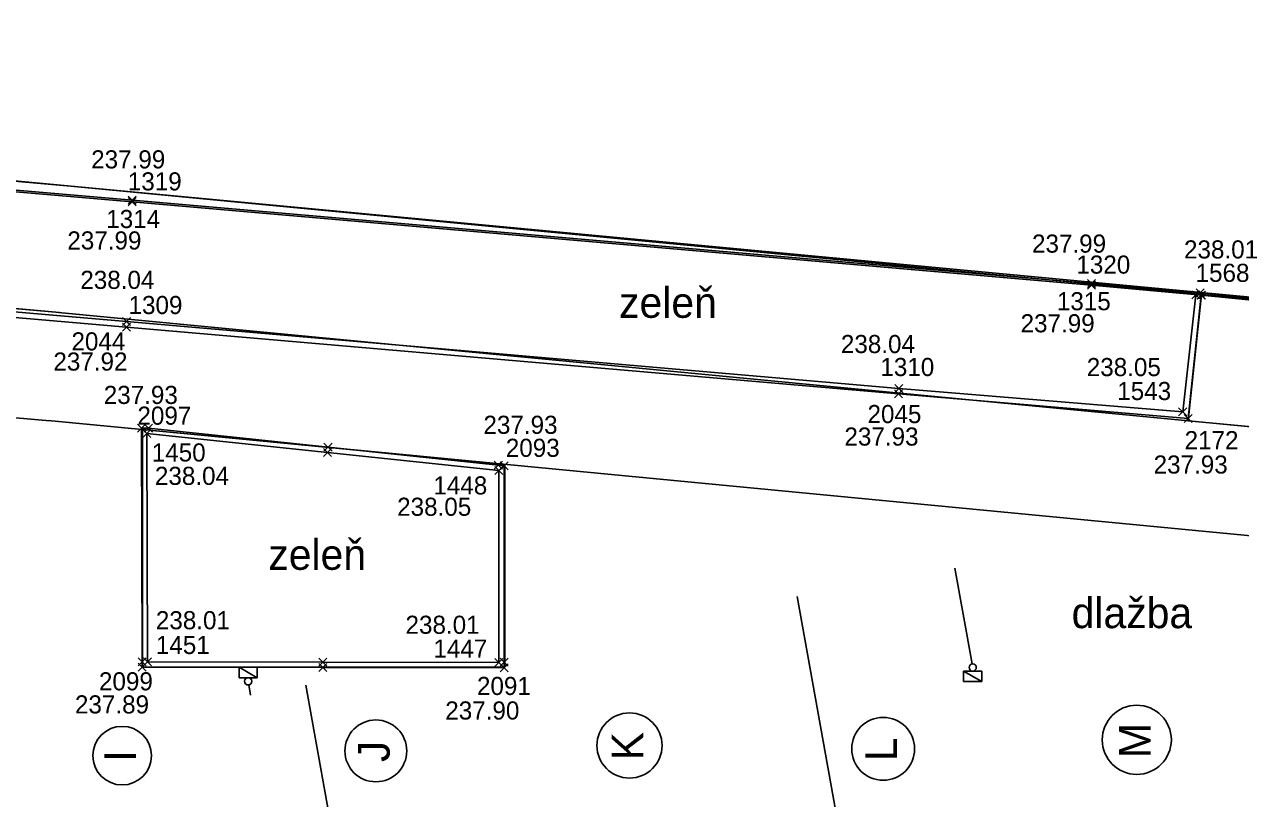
# Model space of a CAD drawing. Extents: x -264205 to -263659, y -1242401 to -1241986.
# Drawn here: x -263865.23 to -263831.66, y -1242082.01 to -1242060.64 of the extents above; entities that cross this region are included whole.
import ezdxf

# ---------------------------------------------------------------- set-up
doc = ezdxf.new("R2010")
doc.units = 0
for name, color, linetype in [('BOD_CISLO_2-2', 7, 'Continuous'), ('BOD_SYMBOL_2-2', 7, 'Continuous'), ('BOD_VYSKA_2-2', 7, 'Continuous'), ('HESCON_OSI_STAVBY_KFA', 7, 'Continuous'), ('POPIS_2-2', 7, 'Continuous'), ('PROJEKT_OBRUBNIKY_KOMUNIKACIE', 7, 'Continuous'), ('SITUACIA_DSP_2D', 7, 'Continuous'), ('SO_20-4_OBRUBNIKY_DOLNA_HRANA', 7, 'Continuous'), ('SO_20-4_OBRUBNIKY_HORNA_HRANA', 7, 'Continuous')]:
    doc.layers.add(name, color=color, linetype=linetype)

msp = doc.modelspace()

# ---------------------------------------------------------------- linework, layer by layer
at = {"layer": 'BOD_SYMBOL_2-2'}
for p, q in [((-263862.366, -1242065.646), (-263862.144, -1242065.424)), ((-263862.144, -1242065.646), (-263862.366, -1242065.424)), ((-263862.359, -1242065.603), (-263862.138, -1242065.382)), ((-263862.138, -1242065.603), (-263862.359, -1242065.382)), ((-263835.891, -1242067.951), (-263835.67, -1242067.731)), ((-263835.67, -1242067.951), (-263835.891, -1242067.731)), ((-263835.889, -1242067.901), (-263835.667, -1242067.681)), ((-263835.667, -1242067.901), (-263835.889, -1242067.681)), ((-263833.008, -1242068.215), (-263832.786, -1242067.995)), ((-263832.786, -1242068.215), (-263833.008, -1242067.995)), ((-263832.886, -1242068.161), (-263832.665, -1242067.941)), ((-263832.665, -1242068.161), (-263832.886, -1242067.941)), ((-263832.865, -1242068.228), (-263832.644, -1242068.008)), ((-263832.644, -1242068.228), (-263832.865, -1242068.008)), ((-263832.856, -1242068.23), (-263832.634, -1242068.008)), ((-263832.634, -1242068.23), (-263832.856, -1242068.008)), ((-263862.519, -1242068.955), (-263862.297, -1242068.735)), ((-263862.297, -1242068.955), (-263862.519, -1242068.735)), ((-263862.517, -1242069.11), (-263862.296, -1242068.89)), ((-263862.296, -1242069.11), (-263862.517, -1242068.89)), ((-263841.214, -1242070.951), (-263840.992, -1242070.731)), ((-263840.992, -1242070.951), (-263841.214, -1242070.731)), ((-263841.202, -1242070.799), (-263840.981, -1242070.579)), ((-263840.981, -1242070.799), (-263841.202, -1242070.579)), ((-263833.372, -1242071.444), (-263833.15, -1242071.224)), ((-263833.15, -1242071.444), (-263833.372, -1242071.224)), ((-263833.219, -1242071.627), (-263832.997, -1242071.407)), ((-263832.997, -1242071.627), (-263833.219, -1242071.407)), ((-263862.104, -1242071.9), (-263861.883, -1242071.68)), ((-263861.883, -1242071.9), (-263862.104, -1242071.68)), ((-263861.958, -1242072.046), (-263861.736, -1242071.825)), ((-263861.736, -1242072.046), (-263861.958, -1242071.825)), ((-263861.91, -1242071.899), (-263861.688, -1242071.677)), ((-263861.688, -1242071.899), (-263861.91, -1242071.677)), ((-263856.973, -1242072.566), (-263856.752, -1242072.346)), ((-263856.752, -1242072.566), (-263856.973, -1242072.346)), ((-263856.959, -1242072.421), (-263856.737, -1242072.2)), ((-263856.737, -1242072.421), (-263856.959, -1242072.2)), ((-263852.258, -1242072.914), (-263852.036, -1242072.694)), ((-263852.036, -1242072.914), (-263852.258, -1242072.694)), ((-263852.245, -1242073.066), (-263852.024, -1242072.845)), ((-263852.024, -1242073.066), (-263852.245, -1242072.845)), ((-263852.099, -1242072.938), (-263851.878, -1242072.718)), ((-263851.878, -1242072.938), (-263852.099, -1242072.718)), ((-263862.087, -1242078.343), (-263861.866, -1242078.122)), ((-263861.866, -1242078.343), (-263862.087, -1242078.122)), ((-263861.938, -1242078.347), (-263861.716, -1242078.127)), ((-263861.716, -1242078.347), (-263861.938, -1242078.127)), ((-263857.101, -1242078.353), (-263856.879, -1242078.133)), ((-263856.879, -1242078.353), (-263857.101, -1242078.133)), ((-263852.242, -1242078.365), (-263852.02, -1242078.144)), ((-263852.02, -1242078.365), (-263852.242, -1242078.144)), ((-263852.094, -1242078.355), (-263851.872, -1242078.133)), ((-263851.872, -1242078.355), (-263852.094, -1242078.133)), ((-263862.085, -1242078.497), (-263861.864, -1242078.275)), ((-263861.864, -1242078.497), (-263862.085, -1242078.275)), ((-263857.101, -1242078.499), (-263856.879, -1242078.279)), ((-263856.879, -1242078.499), (-263857.101, -1242078.279)), ((-263852.098, -1242078.511), (-263851.877, -1242078.289)), ((-263851.877, -1242078.511), (-263852.098, -1242078.289))]:
    msp.add_line(p, q, dxfattribs=at)
at = {"layer": 'HESCON_OSI_STAVBY_KFA'}
for centre, radius in [((-263834.528, -1242080.387), 0.954), ((-263855.528, -1242080.693), 0.853), ((-263848.528, -1242080.545), 0.899), ((-263841.528, -1242080.635), 0.867), ((-263862.528, -1242080.824), 0.809)]:
    msp.add_circle(centre, radius, dxfattribs=at)
at = {"layer": 'PROJEKT_OBRUBNIKY_KOMUNIKACIE'}
for p, q in [((-263765.318, -1242074.565), (-263863.949, -1242065.106)), ((-263765.364, -1242078.076), (-263864.283, -1242068.59)), ((-263765.366, -1242081.09), (-263864.57, -1242071.577)), ((-263861.968, -1242078.382), (-263861.968, -1242071.826)), ((-263861.968, -1242071.826), (-263851.968, -1242072.785)), ((-263851.968, -1242072.785), (-263851.968, -1242078.382)), ((-263851.968, -1242078.382), (-263861.968, -1242078.382))]:
    msp.add_line(p, q, dxfattribs=at)
for points in [[(-263863.949, -1242065.106), (-263895.455, -1242062.322), (-263915.197, -1242060.921), (-263926.771, -1242063.254), (-263950.745, -1242062.149), (-263959.468, -1242059.534)], [(-263864.257, -1242068.593), (-263895.733, -1242065.811), (-263914.971, -1242064.445), (-263926.501, -1242066.77), (-263951.337, -1242065.625), (-263959.611, -1242063.145)], [(-263864.521, -1242071.581), (-263895.971, -1242068.802), (-263914.777, -1242067.467), (-263926.271, -1242069.784), (-263951.845, -1242068.605), (-263959.611, -1242066.277)], [(-263832.746, -1242068.099), (-263833.106, -1242071.58), (-263826.161, -1242072.237), (-263825.827, -1242068.753), (-263832.746, -1242068.099)]]:
    msp.add_lwpolyline(points, dxfattribs=at)
at = {"layer": 'SITUACIA_DSP_2D'}
for p, q in [((-263863.949, -1242065.106), (-263895.455, -1242062.322)), ((-263816.79, -1242069.539), (-263866.964, -1242064.823)), ((-263765.318, -1242074.565), (-263863.949, -1242065.106)), ((-263864.257, -1242068.593), (-263895.733, -1242065.811)), ((-263864.521, -1242071.581), (-263895.971, -1242068.802)), ((-263765.364, -1242078.076), (-263864.283, -1242068.59)), ((-263765.366, -1242081.09), (-263864.57, -1242071.577)), ((-263861.968, -1242078.382), (-263861.968, -1242071.826)), ((-263861.968, -1242071.826), (-263851.968, -1242072.785)), ((-263851.968, -1242072.785), (-263851.968, -1242078.382)), ((-263839.074, -1242078.29), (-263839.551, -1242075.646)), ((-263841.881, -1242087.633), (-263843.905, -1242076.433)), ((-263851.968, -1242078.382), (-263861.968, -1242078.382)), ((-263859.303, -1242078.673), (-263859.303, -1242078.383)), ((-263859.303, -1242078.383), (-263858.803, -1242078.383)), ((-263858.803, -1242078.673), (-263859.303, -1242078.383)), ((-263858.803, -1242078.673), (-263859.303, -1242078.383)), ((-263859.303, -1242078.383), (-263859.303, -1242078.673)), ((-263858.803, -1242078.383), (-263858.803, -1242078.673)), ((-263839.306, -1242078.779), (-263839.306, -1242078.489)), ((-263839.306, -1242078.489), (-263838.806, -1242078.489)), ((-263838.806, -1242078.779), (-263839.306, -1242078.489)), ((-263838.806, -1242078.779), (-263839.306, -1242078.489)), ((-263839.306, -1242078.489), (-263839.306, -1242078.779)), ((-263838.806, -1242078.489), (-263838.806, -1242078.779)), ((-263858.803, -1242078.673), (-263859.303, -1242078.673)), ((-263859.303, -1242078.673), (-263858.803, -1242078.673)), ((-263859.035, -1242078.872), (-263858.983, -1242079.157)), ((-263855.881, -1242087.633), (-263857.462, -1242078.882)), ((-263838.806, -1242078.779), (-263839.306, -1242078.779)), ((-263839.306, -1242078.779), (-263838.806, -1242078.779))]:
    msp.add_line(p, q, dxfattribs=at)
for centre in [(-263839.056, -1242078.389), (-263859.053, -1242078.773)]:
    msp.add_circle(centre, 0.1, dxfattribs=at)
at = {"layer": 'SO_20-4_OBRUBNIKY_DOLNA_HRANA'}
msp.add_line((-263856.99, -1242078.389), (-263851.987, -1242078.4), dxfattribs=at)
for points in [[(-263926.563, -1242066.793), (-263914.806, -1242064.459), (-263888.634, -1242066.727), (-263862.406, -1242069), (-263841.103, -1242070.841)], [(-263841.103, -1242070.841), (-263833.108, -1242071.517), (-263832.754, -1242068.118)], [(-263851.987, -1242078.4), (-263851.983, -1242078.244), (-263851.988, -1242072.828), (-263852.147, -1242072.804), (-263856.848, -1242072.31), (-263861.799, -1242071.788), (-263861.993, -1242071.79), (-263861.976, -1242078.232), (-263861.975, -1242078.386), (-263856.99, -1242078.389)]]:
    msp.add_lwpolyline(points, dxfattribs=at)
at = {"layer": 'SO_20-4_OBRUBNIKY_HORNA_HRANA'}
msp.add_line((-263852.131, -1242078.254), (-263856.99, -1242078.243), dxfattribs=at)
for points in [[(-263925.759, -1242063.066), (-263915.181, -1242060.928), (-263888.287, -1242063.258), (-263862.248, -1242065.492), (-263835.778, -1242067.791)], [(-263925.75, -1242063.112), (-263915.188, -1242060.971), (-263888.294, -1242063.301), (-263862.255, -1242065.535), (-263835.78, -1242067.841)], [(-263926.593, -1242066.647), (-263914.79, -1242064.308), (-263888.584, -1242066.589), (-263862.408, -1242068.845), (-263841.091, -1242070.689)], [(-263825.306, -1242068.805), (-263832.775, -1242068.051), (-263835.778, -1242067.791)], [(-263841.091, -1242070.689), (-263833.261, -1242071.334), (-263832.897, -1242068.105)], [(-263825.311, -1242068.85), (-263832.745, -1242068.119), (-263835.78, -1242067.841)], [(-263852.131, -1242078.254), (-263852.134, -1242072.955), (-263856.862, -1242072.456), (-263861.847, -1242071.935), (-263861.827, -1242078.237), (-263856.99, -1242078.243)]]:
    msp.add_lwpolyline(points, dxfattribs=at)

# ---------------------------------------------------------------- texts
at = {"layer": 'BOD_CISLO_2-2'}
for s, p in [('1319', (-263862.373, -1242065.225)), ('1314', (-263862.968, -1242066.262)), ('1320', (-263836.195, -1242067.521)), ('1568', (-263832.905, -1242067.749)), ('1309', (-263862.353, -1242068.637)), ('1315', (-263836.733, -1242068.532)), ('2044', (-263863.928, -1242069.641)), ('1310', (-263841.604, -1242070.347)), ('1543', (-263835.067, -1242071.01)), ('2045', (-263841.959, -1242071.647)), ('2097', (-263862.108, -1242071.691)), ('2093', (-263851.941, -1242072.578)), ('2172', (-263833.208, -1242072.367)), ('1450', (-263861.712, -1242072.706)), ('1448', (-263853.941, -1242073.616)), ('1451', (-263861.599, -1242078.019)), ('1447', (-263853.938, -1242078.119)), ('2099', (-263863.169, -1242079.022)), ('2091', (-263852.737, -1242079.15))]:
    msp.add_text(s, height=0.5, dxfattribs=at).set_placement(p)
at = {"layer": 'BOD_VYSKA_2-2'}
for s, p in [('237.99', (-263863.384, -1242064.617)), ('237.99', (-263864.042, -1242066.855)), ('237.99', (-263837.419, -1242066.942)), ('238.01', (-263833.224, -1242067.103)), ('238.04', (-263863.684, -1242067.943)), ('237.99', (-263837.734, -1242069.141)), ('238.04', (-263842.694, -1242069.714)), ('237.92', (-263864.427, -1242070.197)), ('238.05', (-263835.908, -1242070.35)), ('237.93', (-263863.037, -1242071.118)), ('237.93', (-263852.558, -1242071.943)), ('237.93', (-263842.596, -1242072.267)), ('238.04', (-263861.625, -1242073.352)), ('237.93', (-263834.063, -1242073.039)), ('238.05', (-263854.94, -1242074.205)), ('238.01', (-263861.599, -1242077.336)), ('238.01', (-263854.709, -1242077.462)), ('237.89', (-263863.832, -1242079.66)), ('237.90', (-263853.612, -1242079.827))]:
    msp.add_text(s, height=0.5, dxfattribs=at).set_placement(p)
at = {"layer": 'HESCON_OSI_STAVBY_KFA'}
for s, p in [('K', (-263848.147, -1242080.952)), ('M', (-263834.147, -1242080.896)), ('J', (-263855.147, -1242080.999)), ('L', (-263841.147, -1242080.975)), ('I', (-263862.147, -1242080.994))]:
    msp.add_text(s, height=0.875, rotation=90, dxfattribs=at).set_placement(p)
at = {"layer": 'POPIS_2-2'}
for s, p in [('zeleň', (-263848.815, -1242068.741)), ('zeleň', (-263858.496, -1242075.696)), ('dlažba', (-263836.325, -1242077.305))]:
    msp.add_text(s, height=0.8438, dxfattribs=at).set_placement(p)

doc.saveas('drawing.dxf')
